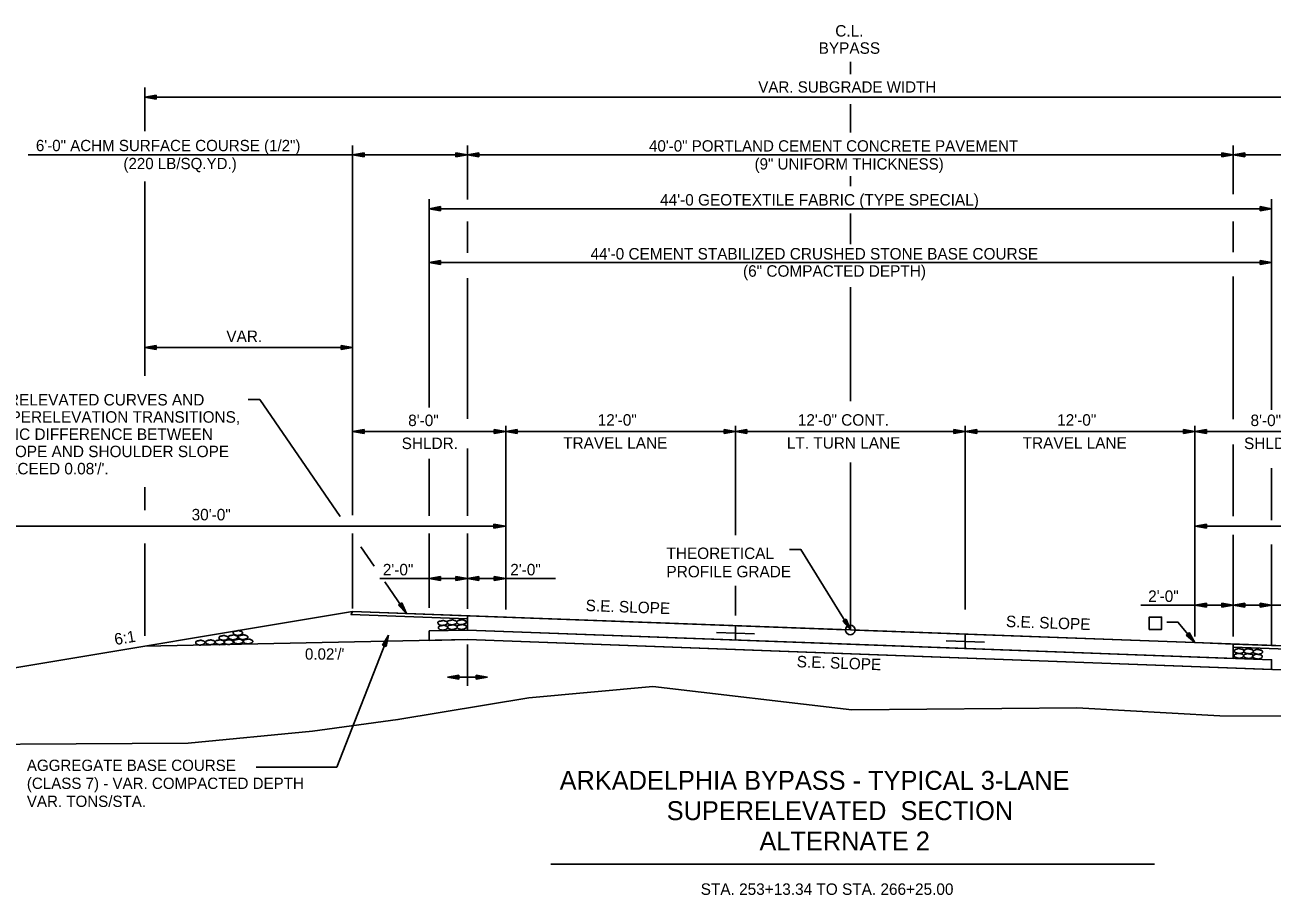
# Model space of a CAD drawing. Extents: x 1001270 to 1003428, y 1840152 to 1842912.
# Drawn here: x 1003306.7 to 1003371.9, y 1842520.4 to 1842565.9 of the extents above; entities that cross this region are included whole.
import ezdxf

# ---------------------------------------------------------------- set-up
doc = ezdxf.new("R2010")
doc.units = 0
for name, color, linetype in [('1', 7, 'Continuous'), ('19', 7, 'Continuous'), ('Level 1', 7, 'Continuous')]:
    doc.layers.add(name, color=color, linetype=linetype)

# ---------------------------------------------------------------- blocks, each defined once
blk = doc.blocks.new('ROCKS')
at = {"layer": '1'}
blk.add_spline([(0.013, 0.06), (0.053, 0.053), (0.107, 0.033), (0.133, 0.013), (0.133, -0.007), (0.12, -0.033), (0.107, -0.04), (0.073, -0.053), (0.033, -0.067), (0.013, -0.067), (-0.02, -0.06), (-0.06, -0.053), (-0.087, -0.047), (-0.113, -0.02), (-0.113, -0.007), (-0.107, 0.02), (-0.087, 0.033), (-0.067, 0.047), (-0.033, 0.053), (-0.02, 0.06), (0.013, 0.06)], degree=3, dxfattribs=at)
blk = doc.blocks.new('4TO1 ABC')
at = {"layer": '1', "xscale": 0.1312491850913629, "yscale": 0.1312491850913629, "rotation": 180}
for p in [(0.00175, -0.00875), (-0.03325, -0.0385), (-0.016625, -0.023625), (0, -0.0385), (0.018375, -0.023625), (0.034125, -0.04025), (0.051625, -0.025375), (0.06475, -0.04025), (0.098, -0.04025), (0.133, -0.041125)]:
    blk.add_blockref('ROCKS', p, dxfattribs=at)

msp = doc.modelspace()

# ---------------------------------------------------------------- linework, layer by layer
at = {"layer": '19'}
for p, q in [((1003349.823, 1842563.302), (1003349.823, 1842563.954)), ((1003312.969, 1842560.328), (1003312.969, 1842562.612)), ((1003313.568, 1842562.217), (1003312.969, 1842562.112)), ((1003312.969, 1842562.112), (1003385.463, 1842562.112)), ((1003312.969, 1842562.112), (1003313.568, 1842562.007)), ((1003313.568, 1842562.162), (1003313.129, 1842562.127)), ((1003313.129, 1842562.097), (1003313.568, 1842562.057)), ((1003313.568, 1842562.007), (1003313.568, 1842562.217)), ((1003349.823, 1842560.26), (1003349.823, 1842561.743)), ((1003306.876, 1842559.085), (1003392.773, 1842559.085)), ((1003323.823, 1842540.438), (1003323.823, 1842559.585)), ((1003324.423, 1842559.19), (1003323.823, 1842559.085)), ((1003323.823, 1842559.085), (1003324.423, 1842558.98)), ((1003324.423, 1842559.135), (1003323.983, 1842559.1)), ((1003323.983, 1842559.07), (1003324.423, 1842559.03)), ((1003324.423, 1842558.98), (1003324.423, 1842559.19)), ((1003329.223, 1842558.98), (1003329.223, 1842559.19)), ((1003329.223, 1842559.19), (1003329.823, 1842559.085)), ((1003329.223, 1842559.135), (1003329.663, 1842559.1)), ((1003329.823, 1842559.085), (1003329.223, 1842558.98)), ((1003329.663, 1842559.07), (1003329.223, 1842559.03)), ((1003329.823, 1842556.758), (1003329.823, 1842559.585)), ((1003330.423, 1842559.19), (1003329.823, 1842559.085)), ((1003329.823, 1842559.085), (1003330.423, 1842558.98)), ((1003330.423, 1842559.135), (1003329.983, 1842559.1)), ((1003329.983, 1842559.07), (1003330.423, 1842559.03)), ((1003330.423, 1842558.98), (1003330.423, 1842559.19)), ((1003369.223, 1842558.98), (1003369.223, 1842559.19)), ((1003369.223, 1842559.19), (1003369.823, 1842559.085)), ((1003369.223, 1842559.135), (1003369.663, 1842559.1)), ((1003369.823, 1842559.085), (1003369.223, 1842558.98)), ((1003369.663, 1842559.07), (1003369.223, 1842559.03)), ((1003369.823, 1842557.032), (1003369.823, 1842559.585)), ((1003370.423, 1842559.19), (1003369.823, 1842559.085)), ((1003369.823, 1842559.085), (1003370.423, 1842558.98)), ((1003370.423, 1842559.135), (1003369.983, 1842559.1)), ((1003369.983, 1842559.07), (1003370.423, 1842559.03)), ((1003370.423, 1842558.98), (1003370.423, 1842559.19)), ((1003312.969, 1842547.543), (1003312.969, 1842557.7)), ((1003349.823, 1842557.46), (1003349.823, 1842557.984)), ((1003327.823, 1842545.893), (1003327.823, 1842556.778)), ((1003328.423, 1842556.383), (1003327.823, 1842556.278)), ((1003328.423, 1842556.173), (1003328.423, 1842556.383)), ((1003371.223, 1842556.173), (1003371.223, 1842556.383)), ((1003371.223, 1842556.383), (1003371.823, 1842556.278)), ((1003371.823, 1842545.765), (1003371.823, 1842556.778)), ((1003327.823, 1842556.278), (1003328.423, 1842556.173)), ((1003371.823, 1842556.278), (1003327.823, 1842556.278)), ((1003328.423, 1842556.328), (1003327.983, 1842556.293)), ((1003327.983, 1842556.263), (1003328.423, 1842556.223)), ((1003349.823, 1842554.417), (1003349.823, 1842556.023)), ((1003371.223, 1842556.328), (1003371.663, 1842556.293)), ((1003371.823, 1842556.278), (1003371.223, 1842556.173)), ((1003371.663, 1842556.263), (1003371.223, 1842556.223)), ((1003329.823, 1842553.965), (1003329.823, 1842555.608)), ((1003369.823, 1842554.007), (1003369.823, 1842555.608)), ((1003328.423, 1842553.576), (1003327.823, 1842553.471)), ((1003327.823, 1842553.471), (1003328.423, 1842553.366)), ((1003371.823, 1842553.471), (1003327.823, 1842553.471)), ((1003328.423, 1842553.521), (1003327.983, 1842553.486)), ((1003327.983, 1842553.456), (1003328.423, 1842553.416)), ((1003328.423, 1842553.366), (1003328.423, 1842553.576)), ((1003371.223, 1842553.366), (1003371.223, 1842553.576)), ((1003371.223, 1842553.576), (1003371.823, 1842553.471)), ((1003371.223, 1842553.521), (1003371.663, 1842553.486)), ((1003371.823, 1842553.471), (1003371.223, 1842553.366)), ((1003371.663, 1842553.456), (1003371.223, 1842553.416)), ((1003329.823, 1842545.298), (1003329.823, 1842552.648)), ((1003369.823, 1842545.279), (1003369.823, 1842552.732)), ((1003349.823, 1842552.172), (1003349.823, 1842546.224)), ((1003313.568, 1842549.134), (1003312.969, 1842549.029)), ((1003323.823, 1842549.029), (1003312.969, 1842549.029)), ((1003312.969, 1842549.029), (1003313.568, 1842548.924)), ((1003313.568, 1842549.079), (1003313.129, 1842549.044)), ((1003313.129, 1842549.014), (1003313.568, 1842548.974)), ((1003313.568, 1842548.924), (1003313.568, 1842549.134)), ((1003323.223, 1842548.924), (1003323.223, 1842549.134)), ((1003323.223, 1842549.134), (1003323.823, 1842549.029)), ((1003323.223, 1842549.079), (1003323.663, 1842549.044)), ((1003323.823, 1842549.029), (1003323.223, 1842548.924)), ((1003323.663, 1842549.014), (1003323.223, 1842548.974)), ((1003323.823, 1842540.268), (1003323.823, 1842544.936)), ((1003324.423, 1842544.741), (1003323.823, 1842544.636)), ((1003324.423, 1842544.686), (1003323.983, 1842544.651)), ((1003324.423, 1842544.531), (1003324.423, 1842544.741)), ((1003331.223, 1842544.741), (1003331.223, 1842544.531)), ((1003331.823, 1842544.636), (1003331.223, 1842544.741)), ((1003331.663, 1842544.651), (1003331.223, 1842544.686)), ((1003331.823, 1842535.321), (1003331.823, 1842544.936)), ((1003332.423, 1842544.741), (1003331.823, 1842544.636)), ((1003332.423, 1842544.686), (1003331.983, 1842544.651)), ((1003332.423, 1842544.531), (1003332.423, 1842544.741)), ((1003343.223, 1842544.531), (1003343.223, 1842544.741)), ((1003343.223, 1842544.741), (1003343.823, 1842544.636)), ((1003343.223, 1842544.686), (1003343.663, 1842544.651)), ((1003343.823, 1842539.219), (1003343.823, 1842544.936)), ((1003343.823, 1842544.636), (1003344.423, 1842544.741)), ((1003343.983, 1842544.651), (1003344.423, 1842544.686)), ((1003344.423, 1842544.741), (1003344.423, 1842544.531)), ((1003355.223, 1842544.531), (1003355.223, 1842544.741)), ((1003355.223, 1842544.741), (1003355.823, 1842544.636)), ((1003355.223, 1842544.686), (1003355.663, 1842544.651)), ((1003355.823, 1842535.321), (1003355.823, 1842544.936)), ((1003355.823, 1842544.636), (1003356.423, 1842544.741)), ((1003355.983, 1842544.651), (1003356.423, 1842544.686)), ((1003356.423, 1842544.741), (1003356.423, 1842544.531)), ((1003367.223, 1842544.531), (1003367.223, 1842544.741)), ((1003367.223, 1842544.741), (1003367.823, 1842544.636)), ((1003367.223, 1842544.686), (1003367.663, 1842544.651)), ((1003367.823, 1842533.917), (1003367.823, 1842544.936)), ((1003367.823, 1842544.636), (1003368.423, 1842544.741)), ((1003367.983, 1842544.651), (1003368.423, 1842544.686)), ((1003368.423, 1842544.741), (1003368.423, 1842544.531)), ((1003323.823, 1842544.636), (1003331.823, 1842544.636)), ((1003323.823, 1842544.636), (1003324.423, 1842544.531)), ((1003323.983, 1842544.621), (1003324.423, 1842544.581)), ((1003331.223, 1842544.531), (1003331.823, 1842544.636)), ((1003331.223, 1842544.581), (1003331.663, 1842544.621)), ((1003331.823, 1842544.636), (1003343.823, 1842544.636)), ((1003331.823, 1842544.636), (1003332.423, 1842544.531)), ((1003331.983, 1842544.621), (1003332.423, 1842544.581)), ((1003343.823, 1842544.636), (1003343.223, 1842544.531)), ((1003343.663, 1842544.621), (1003343.223, 1842544.581)), ((1003343.823, 1842544.636), (1003355.823, 1842544.636)), ((1003344.423, 1842544.531), (1003343.823, 1842544.636)), ((1003344.423, 1842544.581), (1003343.983, 1842544.621)), ((1003355.823, 1842544.636), (1003355.223, 1842544.531)), ((1003355.663, 1842544.621), (1003355.223, 1842544.581)), ((1003355.823, 1842544.636), (1003367.823, 1842544.636)), ((1003356.423, 1842544.531), (1003355.823, 1842544.636)), ((1003356.423, 1842544.581), (1003355.983, 1842544.621)), ((1003367.823, 1842544.636), (1003367.223, 1842544.531)), ((1003367.663, 1842544.621), (1003367.223, 1842544.581)), ((1003368.423, 1842544.531), (1003367.823, 1842544.636)), ((1003375.823, 1842544.636), (1003367.823, 1842544.636)), ((1003368.423, 1842544.581), (1003367.983, 1842544.621)), ((1003329.823, 1842540.224), (1003329.823, 1842543.745)), ((1003369.823, 1842540.208), (1003369.823, 1842543.947)), ((1003327.823, 1842540.224), (1003327.823, 1842543.207)), ((1003349.823, 1842534.264), (1003349.823, 1842543.017)), ((1003371.823, 1842540.006), (1003371.823, 1842542.711)), ((1003312.969, 1842540.526), (1003312.969, 1842541.727)), ((1003301.806, 1842539.688), (1003331.806, 1842539.688)), ((1003331.206, 1842539.793), (1003331.206, 1842539.583)), ((1003331.806, 1842539.688), (1003331.206, 1842539.793)), ((1003331.646, 1842539.703), (1003331.206, 1842539.738)), ((1003331.206, 1842539.583), (1003331.806, 1842539.688)), ((1003331.206, 1842539.633), (1003331.646, 1842539.673)), ((1003367.829, 1842539.688), (1003368.429, 1842539.793)), ((1003397.829, 1842539.688), (1003367.829, 1842539.688)), ((1003368.429, 1842539.583), (1003367.829, 1842539.688)), ((1003367.989, 1842539.703), (1003368.429, 1842539.738)), ((1003368.429, 1842539.633), (1003367.989, 1842539.673)), ((1003368.429, 1842539.793), (1003368.429, 1842539.583)), ((1003323.823, 1842535.387), (1003323.823, 1842539.298)), ((1003327.823, 1842535.417), (1003327.823, 1842539.295)), ((1003329.823, 1842535.362), (1003329.823, 1842539.295)), ((1003369.823, 1842533.917), (1003369.823, 1842539.235)), ((1003312.969, 1842533.954), (1003312.969, 1842538.772)), ((1003371.823, 1842533.45), (1003371.823, 1842538.722)), ((1003325.241, 1842536.948), (1003334.415, 1842536.948)), ((1003328.423, 1842537.053), (1003327.823, 1842536.948)), ((1003327.823, 1842536.948), (1003328.423, 1842536.843)), ((1003328.423, 1842536.998), (1003327.983, 1842536.963)), ((1003327.983, 1842536.933), (1003328.423, 1842536.893)), ((1003328.423, 1842536.843), (1003328.423, 1842537.053)), ((1003329.223, 1842536.843), (1003329.223, 1842537.053)), ((1003329.223, 1842537.053), (1003329.823, 1842536.948)), ((1003329.223, 1842536.998), (1003329.663, 1842536.963)), ((1003329.823, 1842536.948), (1003329.223, 1842536.843)), ((1003329.663, 1842536.933), (1003329.223, 1842536.893)), ((1003330.423, 1842537.053), (1003329.823, 1842536.948)), ((1003329.823, 1842536.948), (1003330.423, 1842536.843)), ((1003330.423, 1842536.998), (1003329.983, 1842536.963)), ((1003329.983, 1842536.933), (1003330.423, 1842536.893)), ((1003330.423, 1842536.843), (1003330.423, 1842537.053)), ((1003331.223, 1842537.053), (1003331.223, 1842536.843)), ((1003331.823, 1842536.948), (1003331.223, 1842537.053)), ((1003331.663, 1842536.963), (1003331.223, 1842536.998)), ((1003331.223, 1842536.843), (1003331.823, 1842536.948)), ((1003331.223, 1842536.893), (1003331.663, 1842536.933)), ((1003343.823, 1842535.013), (1003343.823, 1842536.56)), ((1003326.392, 1842535.675), (1003326.218, 1842535.557)), ((1003326.218, 1842535.557), (1003326.645, 1842535.121)), ((1003326.264, 1842535.588), (1003326.542, 1842535.245)), ((1003326.566, 1842535.262), (1003326.35, 1842535.647)), ((1003326.645, 1842535.121), (1003326.392, 1842535.675)), ((1003364.995, 1842535.564), (1003374.492, 1842535.564)), ((1003368.423, 1842535.669), (1003367.823, 1842535.564)), ((1003367.823, 1842535.564), (1003368.423, 1842535.459)), ((1003368.423, 1842535.614), (1003367.983, 1842535.579)), ((1003367.983, 1842535.549), (1003368.423, 1842535.509)), ((1003368.423, 1842535.459), (1003368.423, 1842535.669)), ((1003369.223, 1842535.669), (1003369.223, 1842535.459)), ((1003369.823, 1842535.564), (1003369.223, 1842535.669)), ((1003369.663, 1842535.579), (1003369.223, 1842535.614)), ((1003369.223, 1842535.459), (1003369.823, 1842535.564)), ((1003369.223, 1842535.509), (1003369.663, 1842535.549)), ((1003369.823, 1842535.564), (1003370.423, 1842535.669)), ((1003370.423, 1842535.459), (1003369.823, 1842535.564)), ((1003369.983, 1842535.579), (1003370.423, 1842535.614)), ((1003370.423, 1842535.509), (1003369.983, 1842535.549)), ((1003370.423, 1842535.669), (1003370.423, 1842535.459)), ((1003371.223, 1842535.669), (1003371.223, 1842535.459)), ((1003371.823, 1842535.564), (1003371.223, 1842535.669)), ((1003371.663, 1842535.579), (1003371.223, 1842535.614)), ((1003371.223, 1842535.459), (1003371.823, 1842535.564)), ((1003371.223, 1842535.509), (1003371.663, 1842535.549)), ((1003301.823, 1842531.559), (1003323.823, 1842535.226)), ((1003323.823, 1842535.226), (1003323.741, 1842535.062)), ((1003349.569, 1842534.273), (1003329.823, 1842535.004)), ((1003329.823, 1842535.004), (1003329.823, 1842534.837)), ((1003329.823, 1842534.837), (1003329.823, 1842534.254)), ((1003329.823, 1842534.254), (1003349.823, 1842533.514)), ((1003343.823, 1842533.719), (1003343.823, 1842534.469)), ((1003349.6, 1842534.83), (1003349.422, 1842534.721)), ((1003349.422, 1842534.721), (1003349.823, 1842534.264)), ((1003349.463, 1842534.742), (1003349.726, 1842534.393)), ((1003349.749, 1842534.404), (1003349.556, 1842534.798)), ((1003349.823, 1842534.264), (1003349.6, 1842534.83)), ((1003329.823, 1842533.754), (1003312.969, 1842533.417)), ((1003323, 1842527.082), (1003325.697, 1842533.995)), ((1003325.697, 1842533.995), (1003325.382, 1842533.474)), ((1003325.628, 1842533.852), (1003325.433, 1842533.458)), ((1003325.531, 1842533.418), (1003325.655, 1842533.841)), ((1003325.577, 1842533.4), (1003325.697, 1842533.995)), ((1003344.822, 1842534.057), (1003342.824, 1842534.131)), ((1003356.822, 1842533.624), (1003354.824, 1842533.698)), ((1003355.823, 1842533.286), (1003355.823, 1842534.036)), ((1003367.525, 1842534.129), (1003367.364, 1842533.996)), ((1003367.364, 1842533.996), (1003367.823, 1842533.598)), ((1003367.401, 1842534.023), (1003367.71, 1842533.713)), ((1003367.731, 1842533.727), (1003367.487, 1842534.091)), ((1003367.823, 1842533.598), (1003367.525, 1842534.129)), ((1003325.382, 1842533.474), (1003325.577, 1842533.4)), ((1003329.823, 1842533.503), (1003329.823, 1842531.338)), ((1003349.823, 1842533.514), (1003369.823, 1842532.774)), ((1003329.375, 1842531.895), (1003328.775, 1842531.79)), ((1003328.775, 1842531.79), (1003329.375, 1842531.685)), ((1003328.775, 1842531.79), (1003330.871, 1842531.79)), ((1003329.375, 1842531.84), (1003328.935, 1842531.805)), ((1003328.935, 1842531.775), (1003329.375, 1842531.735)), ((1003329.375, 1842531.685), (1003329.375, 1842531.895)), ((1003330.271, 1842531.685), (1003330.271, 1842531.895)), ((1003330.271, 1842531.895), (1003330.871, 1842531.79)), ((1003330.271, 1842531.84), (1003330.711, 1842531.805)), ((1003330.871, 1842531.79), (1003330.271, 1842531.685)), ((1003330.711, 1842531.775), (1003330.271, 1842531.735)), ((1003380.491, 1842529.716), (1003369.127, 1842529.771)), ((1003318.786, 1842527.083), (1003323, 1842527.082)), ((1003365.713, 1842522.014), (1003334.175, 1842522.014))]:
    msp.add_line(p, q, dxfattribs=at)
for points in [[(1003318.371, 1842546.304), (1003318.971, 1842546.304), (1003323.171, 1842540.183)], [(1003324.257, 1842538.6), (1003324.942, 1842537.602)], [(1003346.64, 1842538.463), (1003347.24, 1842538.462), (1003349.823, 1842534.264)], [(1003325.512, 1842536.772), (1003326.645, 1842535.121)], [(1003329.823, 1842534.837), (1003323.741, 1842535.062)], [(1003375.823, 1842533.302), (1003349.823, 1842534.264), (1003323.823, 1842535.226)], [(1003329.823, 1842535.004), (1003329.823, 1842534.254)], [(1003366.077, 1842534.29), (1003366.077, 1842534.931), (1003365.436, 1842534.931), (1003365.436, 1842534.29), (1003366.077, 1842534.29)], [(1003365.439, 1842534.287), (1003366.081, 1842534.287), (1003366.081, 1842534.928), (1003365.439, 1842534.928), (1003365.439, 1842534.287)], [(1003329.823, 1842534.254), (1003327.823, 1842534.214)], [(1003327.823, 1842534.214), (1003327.823, 1842533.714)], [(1003329.823, 1842534.837), (1003329.823, 1842534.837)], [(1003371.823, 1842532.7), (1003349.823, 1842533.514), (1003329.823, 1842534.254)], [(1003369.823, 1842533.524), (1003367.823, 1842533.598), (1003350.069, 1842534.255)], [(1003366.361, 1842534.676), (1003366.931, 1842534.676), (1003367.823, 1842533.598)], [(1003385.463, 1842531.695), (1003349.823, 1842533.014), (1003329.823, 1842533.754)], [(1003369.823, 1842533.524), (1003369.823, 1842532.774)], [(1003369.823, 1842532.774), (1003369.823, 1842533.357), (1003369.823, 1842533.524)], [(1003375.908, 1842533.132), (1003369.823, 1842533.357)], [(1003371.823, 1842532.7), (1003371.823, 1842532.2)], [(1003339.499, 1842531.302), (1003333.035, 1842530.719), (1003326.194, 1842529.578), (1003321.722, 1842528.976), (1003315.236, 1842528.349), (1003297.679, 1842528.232), (1003287.317, 1842526.724), (1003274.683, 1842526.793)], [(1003369.127, 1842529.771), (1003361.647, 1842530.193), (1003361.647, 1842530.193), (1003349.899, 1842530.085), (1003339.499, 1842531.302)]]:
    msp.add_lwpolyline(points, dxfattribs=at)
for points in [[(1003323.823, 1842535.226), (1003323.741, 1842535.062), (1003329.823, 1842534.837), (1003329.823, 1842535.004)], [(1003327.823, 1842534.214), (1003327.823, 1842533.714), (1003329.823, 1842533.754), (1003371.823, 1842532.2), (1003371.823, 1842532.7), (1003329.823, 1842534.254)], [(1003375.823, 1842533.302), (1003375.908, 1842533.132), (1003369.823, 1842533.357), (1003369.823, 1842533.524)]]:
    msp.add_lwpolyline(points, close=True, dxfattribs=at)
msp.add_circle((1003349.819, 1842534.261), 0.25, dxfattribs=at)
msp.add_arc((1003349.819, 1842534.261), 0.25, 177.34311, 358.41894, dxfattribs=at)

# ---------------------------------------------------------------- block references
at = {"layer": '19', "xscale": 14.999970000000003, "yscale": -14.999970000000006, "rotation": -179.4346871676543}
msp.add_blockref('4TO1 ABC', (1003317.839, 1842534.227), dxfattribs=at)
at = {"layer": 'Level 1', "xscale": 2.0116542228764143}
for p, yscale, rotation in [((1003328.512, 1842534.615), -2.0116542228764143, 1.7446044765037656), ((1003328.536, 1842534.371), -2.0116542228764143, 1.7446044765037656), ((1003328.997, 1842534.647), -2.0116542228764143, 1.7446044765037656), ((1003329.012, 1842534.4), -2.0116542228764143, 1.7446044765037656), ((1003329.492, 1842534.657), -2.0116542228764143, 1.7446044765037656), ((1003329.508, 1842534.41), -2.0116542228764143, 1.7446044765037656), ((1003370.132, 1842532.902), 2.0116542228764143, 178.25539552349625), ((1003370.148, 1842533.149), 2.0116542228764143, 178.25539552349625), ((1003370.628, 1842532.892), 2.0116542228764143, 178.25539552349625), ((1003370.643, 1842533.14), 2.0116542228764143, 178.25539552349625), ((1003371.104, 1842532.863), 2.0116542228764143, 178.25539552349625), ((1003371.128, 1842533.108), 2.0116542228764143, 178.25539552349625)]:
    msp.add_blockref('ROCKS', p, dxfattribs=dict(at, yscale=yscale, rotation=rotation))

# ---------------------------------------------------------------- texts
at = {"layer": '19'}
for s, height, p in [('C.L.', 0.6, (1003349.035, 1842565.272)), ('BYPASS', 0.6, (1003348.166, 1842564.372)), ('VAR. SUBGRADE WIDTH', 0.59001, (1003345.014, 1842562.343)), ('6\'-0" ACHM SURFACE COURSE (1/2")', 0.59001, (1003307.281, 1842559.283)), ('40\'-0" PORTLAND CEMENT CONCRETE PAVEMENT', 0.59001, (1003339.307, 1842559.263)), ('(220 LB/SQ.YD.)', 0.59001, (1003311.852, 1842558.343)), ('(9" UNIFORM THICKNESS)', 0.59001, (1003344.82, 1842558.323)), ("44'-0 GEOTEXTILE FABRIC (TYPE SPECIAL)", 0.6, (1003339.884, 1842556.44)), ("44'-0 CEMENT STABILIZED CRUSHED STONE BASE COURSE", 0.6, (1003336.251, 1842553.621)), ('(6" COMPACTED DEPTH)', 0.6, (1003344.216, 1842552.721)), ('VAR.', 0.6, (1003317.228, 1842549.308)), ('8\'-0"', 0.6, (1003326.725, 1842544.915)), ('12\'-0"', 0.6, (1003336.625, 1842544.936)), ('12\'-0" CONT.', 0.6, (1003347.078, 1842544.936)), ('12\'-0"', 0.6, (1003360.625, 1842544.936)), ('8\'-0"', 0.6, (1003370.725, 1842544.915)), ('SHLDR.', 0.6, (1003326.387, 1842543.715)), ('TRAVEL LANE', 0.6, (1003334.823, 1842543.736)), ('LT. TURN LANE', 0.6, (1003346.507, 1842543.736)), ('TRAVEL LANE', 0.6, (1003358.823, 1842543.736)), ('SHLDR.', 0.6, (1003370.387, 1842543.715)), ('30\'-0"', 0.6, (1003315.415, 1842539.988)), ('THEORETICAL', 0.6, (1003340.218, 1842537.967)), ('2\'-0"', 0.6, (1003325.401, 1842537.114)), ('2\'-0"', 0.6, (1003332.057, 1842537.114)), ('PROFILE GRADE', 0.6, (1003340.218, 1842537.011)), ('2\'-0"', 0.6, (1003365.378, 1842535.726)), ("0.02'/'", 0.59, (1003321.335, 1842532.708))]:
    msp.add_text(s, height=height, dxfattribs=at).set_placement(p)
for s, height, rotation, p in [('ON ALL SUPERELEVATED CURVES AND', 0.6, 360, (1003300.563, 1842545.992)), ('THROUGH SUPERELEVATION TRANSITIONS,', 0.6, 360, (1003300.563, 1842545.092)), ('THE ALGEBRAIC DIFFERENCE BETWEEN', 0.6, 360, (1003300.563, 1842544.192)), ('PAVEMENT SLOPE AND SHOULDER SLOPE', 0.6, 360, (1003300.563, 1842543.292)), ("SHALL NOT EXCEED 0.08'/'.", 0.6, 360, (1003300.563, 1842542.392)), ('S.E. SLOPE', 0.6, 357.88102, (1003335.989, 1842535.25)), ('S.E. SLOPE', 0.6, 357.88102, (1003357.942, 1842534.416)), ('6:1', 0.6, 9.39232, (1003311.429, 1842533.469)), ('S.E. SLOPE', 0.6, 357.88102, (1003347.013, 1842532.315)), ('AGGREGATE BASE COURSE', 0.59001, 359.99538, (1003306.808, 1842526.892)), ('(CLASS 7) - VAR. COMPACTED DEPTH', 0.59001, 359.99538, (1003306.808, 1842525.952)), ('ARKADELPHIA BYPASS - TYPICAL 3-LANE ', 0.98999, 359.99538, (1003334.637, 1842525.906)), ('VAR. TONS/STA.', 0.59001, 359.99538, (1003306.808, 1842525.012)), ('SUPERELEVATED  SECTION', 0.98999, 359.99538, (1003340.23, 1842524.322)), ('ALTERNATE 2', 0.98999, 359.99538, (1003345.075, 1842522.737)), ('STA. 253+13.34 TO STA. 266+25.00', 0.6, 359.99538, (1003342.006, 1842520.415))]:
    msp.add_text(s, height=height, rotation=rotation, dxfattribs=at).set_placement(p)

doc.saveas('drawing.dxf')
